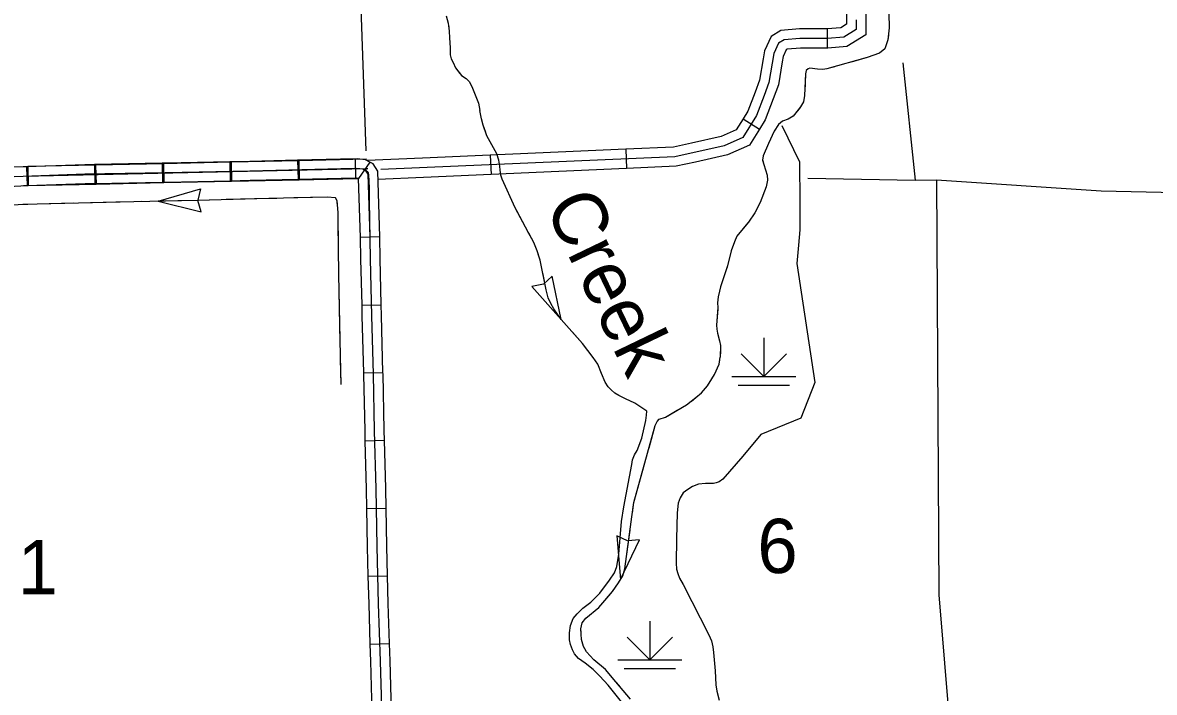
# Model space of a CAD drawing. Extents: x 1084508 to 1142749, y 1057638 to 1093403.
# Drawn here: x 1114937 to 1117705, y 1086767 to 1088404 of the extents above; entities that cross this region are included whole.
import ezdxf

# ---------------------------------------------------------------- set-up
doc = ezdxf.new("R2010")
doc.units = 0
for name, color, linetype in [('Level 2', 7, 'Continuous'), ('Level 32', 7, 'Continuous'), ('Level 4', 7, 'Continuous'), ('Level 43', 7, 'Continuous'), ('Level 44', 7, 'Continuous'), ('Level 45', 7, 'Continuous'), ('Level 47', 7, 'Continuous'), ('Level 5', 7, 'Continuous')]:
    doc.layers.add(name, color=color, linetype=linetype)

msp = doc.modelspace()

# ---------------------------------------------------------------- linework, layer by layer
at = {"layer": 'Level 2'}
msp.add_lwpolyline([(1115777.4, 1088091), (1115723.7, 1089629.2), (1115721.4, 1089707.8)], dxfattribs=at)
at = {"layer": 'Level 32'}
for p, q in [((1115278.4, 1088060.6), (1115279.3, 1088013.5)), ((1115444, 1088064), (1115445, 1088016.9)), ((1115447.1, 1088062.8), (1115448.1, 1088015.8)), ((1115609.6, 1088067.7), (1115610.7, 1088020.6)), ((1115612.8, 1088066.4), (1115613.8, 1088019.3)), ((1115750.4, 1088069.4), (1115751.4, 1088022.3)), ((1115786.4, 1088063.4), (1115758.8, 1088023.5)), ((1114946.6, 1088051.9), (1114948.3, 1088004.8)), ((1114950, 1088052.1), (1114951, 1088005)), ((1115112.7, 1088057.4), (1115113.6, 1088010.3)), ((1115115.7, 1088055.7), (1115116.7, 1088008.6)), ((1115281.4, 1088059.3), (1115282.4, 1088012.2)), ((1115810.3, 1087880.6), (1115763.3, 1087879.2)), ((1115766.4, 1087713.4), (1115813.4, 1087714.6)), ((1115770.6, 1087547.7), (1115817.6, 1087548.9)), ((1115774.3, 1087382), (1115821.4, 1087383.2)), ((1115778.2, 1087216.5), (1115825.2, 1087217.3)), ((1115781.7, 1087050.6), (1115828.7, 1087051.9)), ((1115786.4, 1086884.9), (1115833.5, 1086886.3))]:
    msp.add_line(p, q, dxfattribs=at)
for points in [[(1115278.4, 1088060.6), (1115112.7, 1088057.4)], [(1115444, 1088064), (1115285.2, 1088060.7), (1115278.4, 1088060.6)], [(1115447.1, 1088062.8), (1115281.4, 1088059.3)], [(1115609.6, 1088067.7), (1115492.6, 1088065), (1115444, 1088064)], [(1115612.8, 1088066.4), (1115447.1, 1088062.8)], [(1115786.4, 1088063.4), (1115776, 1088069.1), (1115755.6, 1088071.2), (1115714.9, 1088070.2), (1115609.6, 1088067.7)], [(1115778.1, 1088070), (1115612.8, 1088066.4)], [(1115810.3, 1087880.6), (1115805.4, 1088041), (1115794.1, 1088059.1), (1115786.4, 1088063.4)], [(1115786.8, 1087879.9), (1115782.1, 1088033.9), (1115777.4, 1088041.4), (1115768.9, 1088046.2), (1115754.7, 1088047.6), (1115715.5, 1088046.6), (1115493.1, 1088041.4), (1115285.7, 1088037.2), (1115089.7, 1088033.4), (1114916.8, 1088027.3), (1114652.4, 1088021.6), (1114401.6, 1088016.4), (1114108.9, 1088011.2)], [(1114946.6, 1088051.9), (1114916.1, 1088050.8), (1114781.3, 1088047.9)], [(1114950, 1088052.1), (1114938.5, 1088051.9)], [(1115779, 1088046.5), (1114939, 1088028.3)], [(1115112.7, 1088057.4), (1115089.1, 1088056.9), (1114946.6, 1088051.9)], [(1115115.7, 1088055.7), (1114950, 1088052.1)], [(1115281.4, 1088059.3), (1115115.7, 1088055.7)], [(1115776.6, 1088043.3), (1115779.5, 1088040.4), (1115781.9, 1088036.6), (1115783.1, 1088032.3), (1115784.5, 1088000), (1115785, 1087969), (1115787.1, 1087826.7), (1115790.5, 1087687.7), (1115794.2, 1087544.9), (1115797.2, 1087406.5), (1115800.9, 1087264.4), (1115803.3, 1087123.4), (1115807, 1086983.6), (1115811.2, 1086843.5), (1115815.5, 1086703.5)], [(1114951, 1088005), (1114939.5, 1088004.8)], [(1115113.6, 1088010.3), (1115090.4, 1088009.9), (1114948.3, 1088004.8)], [(1115116.7, 1088008.6), (1114951, 1088005)], [(1115279.3, 1088013.5), (1115113.6, 1088010.3)], [(1115282.4, 1088012.2), (1115116.7, 1088008.6)], [(1115445, 1088016.9), (1115286.1, 1088013.7), (1115279.3, 1088013.5)], [(1115448.1, 1088015.8), (1115282.4, 1088012.2)], [(1115610.7, 1088020.6), (1115493.6, 1088017.9), (1115445, 1088016.9)], [(1115613.8, 1088019.3), (1115448.1, 1088015.8)], [(1115758.8, 1088023.5), (1115753.8, 1088024), (1115716.1, 1088023.1), (1115610.7, 1088020.6)], [(1115756.1, 1088022.4), (1115613.8, 1088019.3)], [(1115763.3, 1087879.2), (1115758.8, 1088023.5)], [(1114948.3, 1088004.8), (1114917.4, 1088003.7), (1114782.3, 1088000.8)], [(1115762.8, 1087879.3), (1115763.6, 1087826.3), (1115766.4, 1087713.4)], [(1115809.8, 1087880), (1115810.6, 1087827.2), (1115813.4, 1087714.6)], [(1115766.4, 1087713.4), (1115767, 1087687.1), (1115770.6, 1087547.7)], [(1115813.4, 1087714.6), (1115814.1, 1087688.3), (1115817.6, 1087548.9)], [(1115770.6, 1087547.7), (1115770.7, 1087544.3), (1115773.7, 1087405.9), (1115774.3, 1087382)], [(1115817.6, 1087548.9), (1115817.7, 1087545.4), (1115820.8, 1087407), (1115821.4, 1087383.2)], [(1115774.3, 1087382), (1115777.4, 1087263.9), (1115778.2, 1087216.5)], [(1115821.4, 1087383.2), (1115824.4, 1087264.9), (1115825.2, 1087217.3)], [(1115778.2, 1087216.5), (1115779.8, 1087122.9), (1115781.7, 1087050.6)], [(1115825.2, 1087217.3), (1115826.9, 1087123.9), (1115828.7, 1087051.9)], [(1115781.7, 1087050.6), (1115783.4, 1086982.9), (1115786.4, 1086884.9)], [(1115828.7, 1087051.9), (1115830.5, 1086984.2), (1115833.5, 1086886.3)], [(1115786.4, 1086884.9), (1115787.7, 1086842.8), (1115791.5, 1086719.2)], [(1115833.5, 1086886.3), (1115834.8, 1086844.3), (1115838.5, 1086720.6)]]:
    msp.add_lwpolyline(points, dxfattribs=at)
at = {"layer": 'Level 4'}
msp.add_lwpolyline([(1116856.9, 1088023.9), (1117119.5, 1088019.1), (1117171.8, 1088020), (1117574.7, 1087993.2), (1118306, 1087976.6), (1118771.7, 1087974.2)], dxfattribs=at)
at = {"layer": 'Level 43'}
for p, q in [((1115268.9, 1087967.6), (1115372.3, 1087997.7)), ((1115372.2, 1087997.7), (1115365.5, 1087969.9)), ((1115268.9, 1087967.6), (1115373.5, 1087942)), ((1115373.6, 1087942), (1115365.5, 1087969.5)), ((1116232.3, 1087784.2), (1116210.9, 1087765.1)), ((1116254.3, 1087678.7), (1116232.3, 1087784.2)), ((1116210.6, 1087764.9), (1116182.5, 1087759.1)), ((1116182.5, 1087759.1), (1116254.3, 1087678.7)), ((1116416.3, 1087137.5), (1116390.5, 1087149.9)), ((1116390.5, 1087149.9), (1116398.8, 1087042.5)), ((1116398.8, 1087042.5), (1116445.3, 1087139.7)), ((1116445.3, 1087139.7), (1116416.7, 1087137.5))]:
    msp.add_line(p, q, dxfattribs=at)
for points in [[(1117054.6, 1088462), (1117056, 1088391.6), (1117053.1, 1088362.3), (1117045.6, 1088340), (1117032.7, 1088329.6), (1117002, 1088319.2), (1116903.4, 1088290.9), (1116893.5, 1088289.4), (1116880.6, 1088290.4), (1116862.2, 1088292.9), (1116858.3, 1088291.4), (1116852.8, 1088286.9), (1116851.3, 1088279), (1116849.3, 1088226.4), (1116846.4, 1088210.6), (1116839.4, 1088198.7), (1116821.6, 1088175.8), (1116809.2, 1088167.9), (1116795.3, 1088163.4), (1116785.4, 1088155), (1116775, 1088138.6), (1116761.1, 1088108.9), (1116748.3, 1088078.3), (1116746.6, 1088068.1), (1116749.3, 1088057.7), (1116757.5, 1088031.4), (1116758.5, 1088019.3), (1116755, 1088002.6), (1116740.4, 1087964.2), (1116727.7, 1087938.9), (1116711.8, 1087916.2), (1116683.7, 1087882.1), (1116677.5, 1087868.2), (1116669.5, 1087845.9), (1116660.6, 1087809.7), (1116643.5, 1087758.3), (1116641.3, 1087747.4), (1116637.8, 1087734), (1116636.6, 1087719.4), (1116637.1, 1087707.5), (1116634.1, 1087664.8), (1116634.6, 1087654.7), (1116636.3, 1087644.8), (1116641.3, 1087626.4), (1116643.8, 1087615), (1116643, 1087586)], [(1115973.2, 1088420.6), (1115977.8, 1088402.6), (1115980.4, 1088383.5), (1115981.4, 1088367.1), (1115982.5, 1088342.4), (1115983, 1088325.4), (1115985, 1088315.7), (1115989.6, 1088306.9), (1115995.3, 1088293.6), (1116010.2, 1088275), (1116021.5, 1088267.3), (1116030.3, 1088259.1), (1116036.9, 1088243.7), (1116051.8, 1088207.7), (1116055.4, 1088189.7)], [(1115978.4, 1088398.7), (1115980.4, 1088383.5), (1115981.4, 1088367.1), (1115982.5, 1088342.4), (1115983, 1088325.4), (1115985, 1088315.7), (1115989.6, 1088306.9), (1115995.3, 1088293.6), (1116005.6, 1088280.7)], [(1117054.2, 1088373.2), (1117053.1, 1088362.3), (1117045.6, 1088340), (1117032.7, 1088329.6), (1117002, 1088319.2), (1116962.8, 1088307.9)], [(1116923, 1088296.5), (1116903.4, 1088290.9), (1116893.5, 1088289.4), (1116880.6, 1088290.4), (1116862.2, 1088292.9), (1116858.3, 1088291.4), (1116852.8, 1088286.9), (1116851.3, 1088279), (1116849.7, 1088236)], [(1116033.6, 1088251.3), (1116036.9, 1088243.7), (1116051.8, 1088207.7), (1116055.4, 1088189.7)], [(1116417.8, 1086723), (1116369, 1086784.2), (1116348.9, 1086806.8), (1116332, 1086822.8), (1116313, 1086838.2), (1116296.5, 1086850), (1116286.7, 1086861.4), (1116282.1, 1086870.6), (1116277, 1086883.5), (1116274.4, 1086895.3), (1116274.4, 1086912.3), (1116277, 1086930.3), (1116283.7, 1086947.2), (1116292.9, 1086959.1), (1116307.3, 1086972.4), (1116326.8, 1086987.3), (1116348.4, 1087009.5), (1116372.6, 1087040.8), (1116384.4, 1087058.8), (1116390.1, 1087074.3), (1116394.7, 1087104.7), (1116401.9, 1087184.9), (1116407.5, 1087220.4), (1116426.6, 1087323.8), (1116428.1, 1087335.1), (1116433.7, 1087347.9), (1116439.9, 1087358.2), (1116451.7, 1087388.1), (1116461, 1087431.8), (1116463, 1087444.2), (1116463.6, 1087454.4), (1116434.3, 1087474), (1116411.6, 1087484.8), (1116395.2, 1087492.5), (1116385.4, 1087498.7), (1116376.7, 1087506.4), (1116369, 1087514.1), (1116361.8, 1087525.4), (1116352.5, 1087546), (1116343.8, 1087569.1), (1116332.5, 1087585.6), (1116306.3, 1087619.5), (1116254.4, 1087678.7), (1116235.9, 1087704.9), (1116229.2, 1087717.7), (1116222.5, 1087731.6), (1116217.4, 1087751.2), (1116203, 1087823.7), (1116195.3, 1087846.3), (1116187.5, 1087866.9), (1116173.1, 1087892.1), (1116141.8, 1087951.2), (1116109.9, 1088021.4), (1116106.8, 1088031.6), (1116105.3, 1088043.5), (1116104.3, 1088053.2), (1116101.7, 1088068.2), (1116096.6, 1088083.1), (1116072.4, 1088127.8), (1116063.7, 1088153.5), (1116059, 1088168.6), (1116055.4, 1088189.7)], [(1116069.8, 1088135.4), (1116063.7, 1088153.5), (1116059, 1088168.6), (1116055.4, 1088189.7)], [(1116838.2, 1088197.1), (1116821.6, 1088175.8), (1116809.2, 1088167.9), (1116795.3, 1088163.4), (1116785.4, 1088155), (1116775, 1088138.6), (1116761.1, 1088108.9), (1116760, 1088106.3)], [(1116746.8, 1088067.4), (1116749.3, 1088057.7), (1116757.5, 1088031.4), (1116758.5, 1088019.3), (1116755, 1088002.6), (1116740.4, 1087964.2), (1116733, 1087949.5)], [(1115716.5, 1087519.8), (1115714.6, 1087589.7), (1115710.4, 1087788.3), (1115709.4, 1087851.6), (1115708.9, 1087940.4), (1115706.1, 1087968.3), (1115702.3, 1087975.8), (1115682, 1087977.7), (1115539.4, 1087973.9), (1115365.2, 1087969.7), (1115209, 1087966.4), (1114972.4, 1087960.7), (1114856.3, 1087956), (1114542.8, 1087947.9), (1114335, 1087943.7), (1114108.9, 1087938.5)], [(1115707.5, 1087954.7), (1115706.1, 1087968.3), (1115702.3, 1087975.8), (1115682, 1087977.7), (1115600.3, 1087975.5)], [(1115061.8, 1087962.8), (1114972.4, 1087960.7), (1114937.5, 1087959.3)], [(1115165.3, 1087965.3), (1115103.2, 1087963.8)], [(1115227.5, 1087966.8), (1115209, 1087966.4), (1115165.3, 1087965.3)], [(1115393.2, 1087970.4), (1115365.2, 1087969.7), (1115268.9, 1087967.6)], [(1115558.8, 1087974.4), (1115539.4, 1087973.9), (1115434.6, 1087971.4)], [(1116174.7, 1087889.4), (1116173.1, 1087892.1), (1116145.5, 1087944.3)], [(1115710.3, 1087789), (1115709.4, 1087851.6), (1115709.1, 1087913.3)], [(1116710.6, 1087914.8), (1116683.7, 1087882.1), (1116677.5, 1087868.2), (1116669.5, 1087845.9), (1116660.6, 1087809.7), (1116658.8, 1087804.2)], [(1116199.8, 1087832.9), (1116195.3, 1087846.3), (1116187.5, 1087866.9), (1116174.7, 1087889.4)], [(1116254.3, 1087678.7), (1116235.9, 1087704.9), (1116229.2, 1087717.7), (1116222.5, 1087731.6), (1116217.4, 1087751.2), (1116209.1, 1087792.6)], [(1116645.7, 1087764.9), (1116643.5, 1087758.3), (1116641.3, 1087747.4), (1116637.8, 1087734), (1116636.6, 1087719.4), (1116637.1, 1087707.5), (1116636.8, 1087703.9)], [(1115713.9, 1087623.3), (1115711.2, 1087747.6)], [(1116636.8, 1087703.9), (1116634.1, 1087664.8), (1116634.6, 1087654.7), (1116636.3, 1087644.8), (1116637.1, 1087642.1)], [(1116352.3, 1087546.6), (1116343.8, 1087569.1), (1116332.5, 1087585.6), (1116306.3, 1087619.5), (1116281.6, 1087647.6)], [(1116643.4, 1087601.5), (1116643, 1087586)], [(1115716.5, 1087519.8), (1115714.8, 1087581.9)], [(1116423.9, 1086750.1), (1116387.7, 1086792.8), (1116362.8, 1086822.6), (1116333.8, 1086846.7), (1116316.1, 1086866), (1116308.9, 1086878.9), (1116304.1, 1086895.8), (1116302.5, 1086922.4), (1116305.7, 1086936.9), (1116314.5, 1086948.1), (1116345.9, 1086974.7), (1116379.7, 1087013.3), (1116394.2, 1087035), (1116404.6, 1087051.9), (1116409.4, 1087068.8), (1116413.5, 1087099.4), (1116427.1, 1087196), (1116432, 1087231.4), (1116484.3, 1087419), (1116489.1, 1087429.4), (1116493.9, 1087435), (1116509.2, 1087439.9), (1116560.7, 1087469.7), (1116583.2, 1087487.4), (1116596.9, 1087499.4), (1116612.2, 1087516.3), (1116629.1, 1087543.7), (1116640.3, 1087569), (1116643, 1087586)], [(1116616.2, 1087522.9), (1116629.1, 1087543.7), (1116640.3, 1087569), (1116641.9, 1087578.9)], [(1116463.6, 1087454.4), (1116434.3, 1087474), (1116411.6, 1087484.8), (1116395.2, 1087492.5), (1116385.4, 1087498.7), (1116376.7, 1087506.4), (1116372.4, 1087510.7)], [(1116572.7, 1087479.1), (1116583.2, 1087487.4), (1116596.9, 1087499.4), (1116612.2, 1087516.3), (1116616.2, 1087522.9)], [(1116469.2, 1087365), (1116484.3, 1087419), (1116489.1, 1087429.4), (1116493.9, 1087435), (1116509.2, 1087439.9), (1116538, 1087456.5)], [(1116428.3, 1087204.6), (1116432, 1087231.4), (1116458.1, 1087325.1)], [(1116398.8, 1087042.5), (1116404.6, 1087051.9), (1116409.4, 1087068.8), (1116413.5, 1087099.4), (1116422.5, 1087163.6)], [(1116303, 1086913.1), (1116302.5, 1086922.4), (1116305.7, 1086936.9), (1116314.5, 1086948.1), (1116345.9, 1086974.7), (1116375.4, 1087008.4)], [(1116396.3, 1086782.7), (1116387.7, 1086792.8), (1116362.8, 1086822.6), (1116333.8, 1086846.7), (1116316.1, 1086866), (1116312.1, 1086873.2)]]:
    msp.add_lwpolyline(points, dxfattribs=at)
at = {"layer": 'Level 44'}
for p, q in [((1116749.5, 1087633.5), (1116749.5, 1087539.3)), ((1116749.5, 1087539.3), (1116694, 1087594.8)), ((1116749.5, 1087539.3), (1116805, 1087594.8)), ((1116671, 1087539.3), (1116828, 1087539.3)), ((1116686.7, 1087517.9), (1116812.3, 1087517.9)), ((1116470.7, 1086940.6), (1116470.7, 1086846.5)), ((1116470.7, 1086846.5), (1116415.2, 1086902)), ((1116470.7, 1086846.5), (1116526.2, 1086902)), ((1116392.3, 1086846.5), (1116549.2, 1086846.5)), ((1116407.9, 1086825.1), (1116533.5, 1086825.1))]:
    msp.add_line(p, q, dxfattribs=at)
at = {"layer": 'Level 45'}
for p, q in [((1116904.4, 1088389), (1116904.4, 1088341.9)), ((1116698.9, 1088168.6), (1116738.8, 1088143.7)), ((1116411.9, 1088094.6), (1116414, 1088047.6)), ((1116080.8, 1088080.1), (1116082.8, 1088033.1))]:
    msp.add_line(p, q, dxfattribs=at)
for points in [[(1116950.2, 1088475.7), (1116952.1, 1088410.5), (1116952.1, 1088400.5), (1116937.9, 1088391.8), (1116904.1, 1088389), (1116904.4, 1088389)], [(1116997.3, 1088477), (1116999.2, 1088411.1), (1116999.2, 1088374.1), (1116952.9, 1088345.8), (1116906, 1088341.9), (1116904.4, 1088341.9)], [(1116975.6, 1088410.8), (1116975.6, 1088387.3), (1116945.4, 1088368.8), (1116905.1, 1088365.4), (1116837.8, 1088365.4), (1116799.2, 1088362.1), (1116785.8, 1088353.7), (1116774, 1088328.4), (1116762.2, 1088257.8), (1116750.5, 1088225.9), (1116732, 1088177.2), (1116698.4, 1088123.4), (1116653, 1088103.2), (1116532, 1088076.3), (1115813.3, 1088044.8)], [(1116904.4, 1088389), (1116836.8, 1088389), (1116791.5, 1088385), (1116767.4, 1088369.9), (1116751.3, 1088335.5), (1116748, 1088315.8)], [(1116904.4, 1088341.9), (1116838.9, 1088341.9), (1116806.9, 1088339.1), (1116804.1, 1088337.4), (1116796.7, 1088321.4), (1116794.5, 1088308.1)], [(1116748, 1088315.8), (1116739.4, 1088263.9), (1116728.4, 1088234.1), (1116710.8, 1088187.7), (1116698.9, 1088168.6)], [(1116794.5, 1088308.1), (1116785.1, 1088251.8), (1116772.5, 1088217.7), (1116753.2, 1088166.6), (1116738.8, 1088143.7)], [(1116698.9, 1088168.6), (1116682.2, 1088141.9), (1116645.6, 1088125.7), (1116572.4, 1088109.4)], [(1116738.8, 1088143.7), (1116714.5, 1088104.8), (1116660.4, 1088080.7), (1116582.6, 1088063.4)], [(1116411.9, 1088094.6), (1116246.4, 1088087.4)], [(1116572.4, 1088109.4), (1116528.9, 1088099.7), (1116411.9, 1088094.6)], [(1115915.2, 1088072.9), (1115779.9, 1088067)], [(1116080.8, 1088080.1), (1115915.2, 1088072.9)], [(1116246.4, 1088087.4), (1116080.8, 1088080.1)], [(1116582.6, 1088063.4), (1116535.1, 1088052.9), (1116414, 1088047.6)], [(1115781.2, 1088046.4), (1115778.9, 1088046.4), (1115777.2, 1088046), (1115775.9, 1088045.5), (1115775, 1088045), (1115774.2, 1088044.5)], [(1116082.8, 1088033.1), (1115917.3, 1088025.8)], [(1116248.4, 1088040.3), (1116082.8, 1088033.1)], [(1116414, 1088047.6), (1116248.4, 1088040.3)], [(1115917.3, 1088025.8), (1115806, 1088021)]]:
    msp.add_lwpolyline(points, dxfattribs=at)
at = {"layer": 'Level 47'}
msp.add_lwpolyline([(1116793.8, 1088152.5), (1116837.2, 1088063.6), (1116837.8, 1087964.6), (1116837.5, 1087898), (1116834.7, 1087860.5), (1116830.1, 1087815), (1116874.6, 1087524.7), (1116839.7, 1087437.6), (1116742.4, 1087397.6), (1116698.2, 1087344), (1116649.4, 1087287.8), (1116640.7, 1087281.8), (1116633.3, 1087279.4), (1116626.3, 1087277.4), (1116606.9, 1087277.1), (1116589.5, 1087275.7), (1116575.1, 1087270.4), (1116564.1, 1087263), (1116552.4, 1087254.3), (1116545.4, 1087242.3), (1116540, 1087229.6), (1116538, 1087206.1), (1116536, 1087142.2), (1116535.6, 1087082.9), (1116536.3, 1087067.9), (1116539.3, 1087057.2), (1116543.7, 1087045.8), (1116552, 1087030.7), (1116615.3, 1086907.2), (1116621.6, 1086893.2), (1116625, 1086878.1), (1116626.3, 1086864.7), (1116631, 1086819.5), (1116632.3, 1086785.4), (1116634.3, 1086769.7), (1116640.4, 1086747.9)], dxfattribs=at)
at = {"layer": 'Level 5'}
for points in [[(1117089.3, 1088305.7), (1117119.5, 1088019.1)], [(1117171.8, 1088020), (1117177.6, 1087005.1), (1117245.8, 1086179.9)]]:
    msp.add_lwpolyline(points, dxfattribs=at)

# ---------------------------------------------------------------- texts
at = {"layer": 'Level 43'}
msp.add_text('Creek', height=132.58, rotation=295.6971, dxfattribs=at).set_placement((1116212.2, 1087956.6))
at = {"layer": 'Level 5'}
for s, p in [('6', (1116733.8, 1087058.5)), ('1', (1114925.2, 1087006.9))]:
    msp.add_text(s, height=132.6, dxfattribs=at).set_placement(p)

doc.saveas('drawing.dxf')
